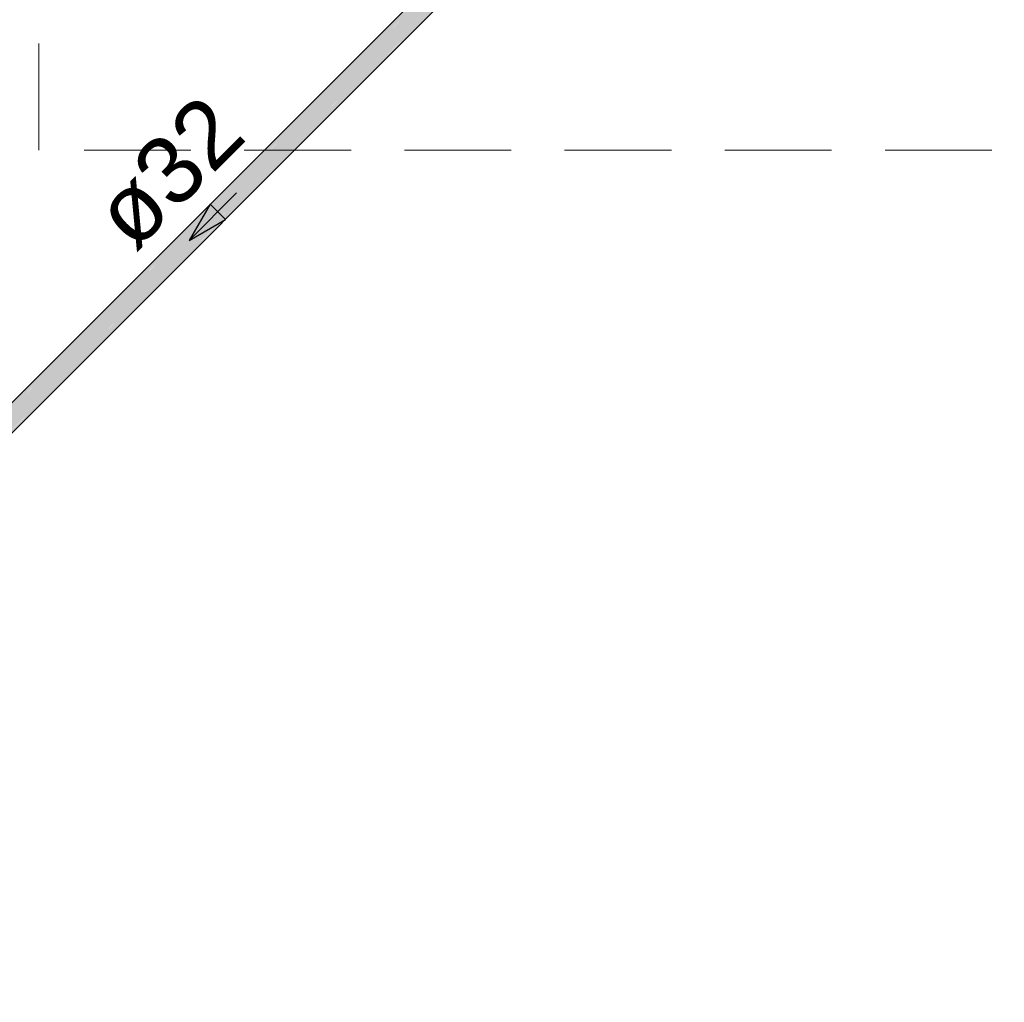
# Model space of a CAD drawing. Header units: millimetres. Extents: x 567 to 934, y -1 to 364.
# Tile 869 of 1056: x 797.11 to 800.04, y 152.79 to 155.71. Entities that reach past the tile are written whole.
import ezdxf

# ---------------------------------------------------------------- set-up
doc = ezdxf.new("R2010")
doc.units = ezdxf.units.MM
doc.header["$MEASUREMENT"] = 0
doc.linetypes.add('HIDDEN2', pattern=[0.47625, 0.3175, -0.15875])
doc.linetypes.add('NULL', pattern=[0])
for name, color, linetype, lineweight in [('AF-Condutos Reúso', 200, 'Continuous', 25), ('AF-Sentido conduto Reúso', 200, 'Continuous', 30), ('AF-Textos conduto Reúso', 7, 'Continuous', 9), ('DI-Detalhes', 1, 'HIDDEN2', 9)]:
    doc.layers.add(name, color=color, linetype=linetype, lineweight=lineweight)
doc.styles.add('Arial', font='arial.ttf')

msp = doc.modelspace()

# ---------------------------------------------------------------- hatches: boundary and pattern name
at = {"layer": 'AF-Condutos Reúso', "linetype": 'Continuous'}
for points in [[(795.3497, 152.8313), (799.9556, 157.4362), (799.9551, 157.4367)], [(795.3502, 152.8308), (799.9599, 157.432), (799.9556, 157.4362)], [(795.3544, 152.8265), (799.9672, 157.4247), (799.9599, 157.432)], [(795.3618, 152.8192), (799.9763, 157.4156), (799.9672, 157.4246)], [(799.9691, 157.4497), (795.3709, 152.8525), (795.3714, 152.852)], [(799.9734, 157.4454), (795.3714, 152.852), (795.3757, 152.8477)], [(799.9807, 157.4381), (795.3757, 152.8477), (795.383, 152.8404)], [(799.9898, 157.429), (795.383, 152.8404), (795.3921, 152.8313)], [(795.3709, 152.8101), (799.9856, 157.4063), (799.9763, 157.4156)], [(795.3801, 152.8008), (799.9935, 157.3984), (799.9856, 157.4063)], [(795.388, 152.7929), (799.9986, 157.3933), (799.9935, 157.3984)], [(799.9991, 157.4197), (795.3921, 152.8313), (795.4014, 152.822)], [(800.007, 157.4118), (795.4014, 152.822), (795.4092, 152.8141)], [(800.0121, 157.4067), (795.4093, 152.8141), (795.4144, 152.809)], [(800.0136, 157.4052), (795.4144, 152.809), (795.4158, 152.8075)], [(795.3932, 152.7878), (800.0001, 157.3918), (799.9986, 157.3932)]]:
    msp.add_hatch(color=201, dxfattribs=at).paths.add_polyline_path(points)

# ---------------------------------------------------------------- linework, layer by layer
at = {"layer": 'AF-Condutos Reúso'}
for p, q in [((799.9551, 157.4367), (795.3497, 152.8313)), ((795.4158, 152.8075), (800.0136, 157.4052))]:
    msp.add_line(p, q, dxfattribs=at)
at = {"layer": 'AF-Sentido conduto Reúso'}
for p, q in [((797.6772, 155.1598), (797.6147, 155.0516)), ((797.723, 155.1141), (797.6772, 155.1598)), ((797.6147, 155.0516), (797.723, 155.1141))]:
    msp.add_line(p, q, dxfattribs=at)
msp.add_lwpolyline([(797.7561, 155.193), (797.6147, 155.0516)], dxfattribs=at)
at = {"layer": 'DI-Detalhes'}
msp.add_lwpolyline([(797.1681, 157.8535), (811.4313, 157.8535), (811.4313, 155.3197), (797.1681, 155.3197), (797.1681, 157.8535)], dxfattribs=at)

# ---------------------------------------------------------------- texts
at = {"layer": 'AF-Textos conduto Reúso', "linetype": 'NULL', "insert": (797.626, 155.1817), "char_height": 0.2, "width": 0.962805, "attachment_point": 8, "rotation": 45.0001, "line_spacing_factor": 0.6, "style": 'Arial'}
msp.add_mtext('ø32', dxfattribs=at)

doc.saveas('drawing.dxf')
